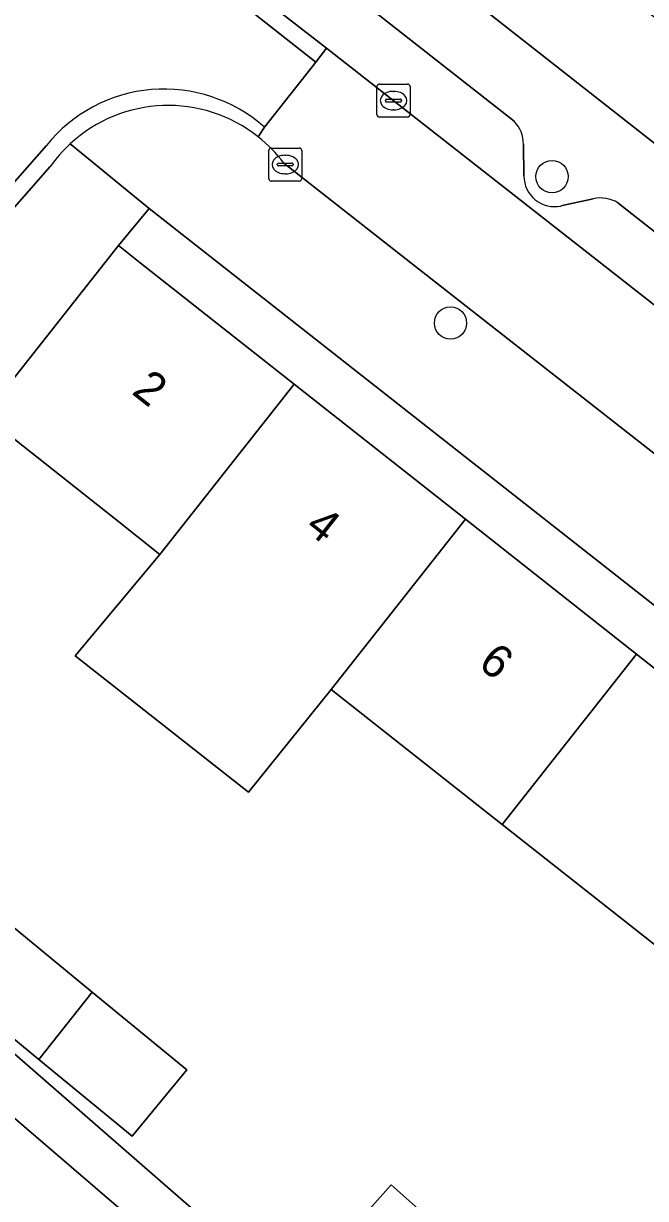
# Model space of a CAD drawing. Extents: x 162803 to 163818, y 381639 to 382475.
# Drawn here: x 162925.14 to 162943.96, y 381971.66 to 382007.24 of the extents above; entities that cross this region are included whole.
import ezdxf

# ---------------------------------------------------------------- set-up
doc = ezdxf.new("R2010")
doc.units = 0
for name, color, linetype in [('IMGEO_Boom', 7, 'Continuous'), ('IMGEO_Erf', 7, 'Continuous'), ('IMGEO_Kolk', 7, 'Continuous'), ('IMGEO_Pand', 7, 'Continuous'), ('IMGEO_Pand_nummerreeks', 7, 'Continuous'), ('IMGEO_Parkeervlak_open', 7, 'Continuous'), ('IMGEO_Rijbaan_lokaal_open', 7, 'Continuous'), ('IMGEO_Voetpad_halfverhard', 7, 'Continuous'), ('IMGEO_Voetpad_open', 7, 'Continuous')]:
    doc.layers.add(name, color=color, linetype=linetype)

msp = doc.modelspace()

# ---------------------------------------------------------------- linework, layer by layer
at = {"layer": 'IMGEO_Boom'}
for centre in [(162941.132, 382002.606), (162938.059, 381998.174)]:
    msp.add_circle(centre, 0.489, dxfattribs=at)
at = {"layer": 'IMGEO_Erf'}
for points in [[(162958.557, 381996.225), (162953.732, 382000), (162949.047, 382003.664), (162944.358, 382007.332), (162939.816, 382010.885), (162937.978, 382008.533), (162948.843, 382000), (162969.071, 381983.988), (162975.634, 381978.836), (162977.594, 381981.333), (162972.907, 381985), (162967.96, 381988.87), (162963.313, 381992.504)], [(162928.941, 382001.641), (162928.012, 382000.52), (162928.671, 382000), (162933.332, 381996.32), (162938.512, 381992.231), (162943.692, 381988.142), (162948.873, 381984.052), (162954.197, 381979.849), (162955.144, 381981.044)], [(162927.211, 381977.914), (162930.078, 381975.555), (162928.425, 381973.547), (162925.599, 381975.873), (162923.138, 381977.898), (162924.791, 381979.906)]]:
    msp.add_lwpolyline(points, close=True, dxfattribs=at)
for points in [[(162920.227, 381980.079), (162932.887, 381969.052), (162934.889, 381971.31), (162935.277, 381970.966), (162936.263, 381972.078), (162938.173, 381970.384), (162937.385, 381969.496), (162940.439, 381966.788), (162938.205, 381964.268), (162940.392, 381962.373), (162950.13, 381974.698), (162944.807, 381978.9), (162939.626, 381982.99), (162934.446, 381987.08), (162931.943, 381983.964), (162926.705, 381988.096), (162929.266, 381991.169), (162927.87, 381992.271), (162923.945, 381995.369)], [(162921.096, 381964.863), (162925.741, 381960.755), (162923.786, 381958.545), (162928.43, 381954.438), (162933.074, 381950.33), (162933.287, 381950.142), (162934.334, 381951.325), (162936.956, 381949.007), (162937.579, 381949.711), (162939.788, 381947.757), (162946.208, 381955.197), (162944.149, 381956.976), (162942.514, 381955.098), (162939.563, 381957.667), (162936.979, 381959.917), (162938.743, 381961.942), (162934.925, 381965.265), (162933.225, 381963.313), (162930.276, 381965.881), (162927.69, 381968.132), (162929.451, 381970.154), (162918.059, 381979.939)]]:
    msp.add_lwpolyline(points, dxfattribs=at)
at = {"layer": 'IMGEO_Kolk'}
for p, q in [((162935.834, 382004.483), (162935.834, 382005.335)), ((162935.909, 382005.409), (162936.761, 382005.409)), ((162936.835, 382005.335), (162936.835, 382004.483)), ((162936.093, 382004.903), (162936.093, 382004.915)), ((162936.136, 382004.952), (162936.534, 382004.952)), ((162936.322, 382005.189), (162936.347, 382005.189)), ((162936.577, 382004.915), (162936.577, 382004.903)), ((162936.531, 382004.866), (162936.133, 382004.866)), ((162936.345, 382004.629), (162936.32, 382004.629)), ((162936.761, 382004.409), (162935.909, 382004.409)), ((162932.634, 382003.473), (162933.486, 382003.473)), ((162932.559, 382002.547), (162932.559, 382003.399)), ((162933.047, 382003.253), (162933.072, 382003.253)), ((162933.56, 382003.399), (162933.56, 382002.547)), ((162932.818, 382002.967), (162932.818, 382002.979)), ((162933.256, 382002.93), (162932.858, 382002.93)), ((162932.861, 382003.016), (162933.259, 382003.016)), ((162933.302, 382002.979), (162933.302, 382002.967)), ((162933.486, 382002.473), (162932.634, 382002.473)), ((162933.07, 382002.693), (162933.045, 382002.693))]:
    msp.add_line(p, q, dxfattribs=at)
for points in [[(162935.834, 382004.483), (162935.834, 382005.335)], [(162935.909, 382005.409), (162936.761, 382005.409)], [(162936.835, 382005.335), (162936.835, 382004.483)], [(162936.761, 382004.409), (162935.909, 382004.409)], [(162932.634, 382003.473), (162933.486, 382003.473)], [(162932.559, 382002.547), (162932.559, 382003.399)], [(162933.56, 382003.399), (162933.56, 382002.547)], [(162933.486, 382002.473), (162932.634, 382002.473)]]:
    msp.add_lwpolyline(points, dxfattribs=at)
for centre, radius, start, end in [((162935.911, 382005.333), 0.0765, 91.552, 178.448), ((162935.911, 382005.333), 0.0765, 91.552, 178.448), ((162936.759, 382005.333), 0.0765, 1.552, 88.448), ((162936.759, 382005.333), 0.0765, 1.552, 88.448), ((162936.133, 382004.912), 0.0403, 85.8775, 175.7526), ((162936.13, 382004.902), 0.0366, 178.938, 274.7102), ((162936.534, 382004.909), 0.043, 264.8664, 352.4533), ((162936.538, 382004.914), 0.0386, 1.7309, 96.639), ((162935.911, 382004.485), 0.0765, 181.552, 268.448), ((162935.911, 382004.485), 0.0765, 181.552, 268.448), ((162936.759, 382004.485), 0.0765, 271.552, 358.448), ((162936.759, 382004.485), 0.0765, 271.552, 358.448), ((162932.636, 382003.397), 0.0765, 91.552, 178.448), ((162932.636, 382003.397), 0.0765, 91.552, 178.448), ((162933.484, 382003.397), 0.0765, 1.552, 88.448), ((162933.484, 382003.397), 0.0765, 1.552, 88.448), ((162932.858, 382002.976), 0.0403, 85.8775, 175.7526), ((162932.855, 382002.966), 0.0366, 178.938, 274.7102), ((162933.259, 382002.973), 0.043, 264.8664, 352.4533), ((162933.263, 382002.978), 0.0386, 1.7309, 96.639), ((162932.636, 382002.549), 0.0765, 181.552, 268.448), ((162932.636, 382002.549), 0.0765, 181.552, 268.448), ((162933.484, 382002.549), 0.0765, 271.552, 358.448), ((162933.484, 382002.549), 0.0765, 271.552, 358.448)]:
    msp.add_arc(centre, radius, start, end, dxfattribs=at)
for centre, major_axis, ratio, start_param, end_param in [((162936.321, 382004.909), (-0.387, 0.002), 0.722429, 4.712389, 7.853982), ((162936.346, 382004.909), (-0.39, 0.002), 0.717154, 1.570796, 4.712389), ((162933.046, 382002.973), (-0.387, 0.002), 0.722429, 4.712389, 7.853982), ((162933.071, 382002.973), (-0.39, 0.002), 0.717154, 1.570796, 4.712389)]:
    msp.add_ellipse(centre, major_axis=major_axis, ratio=ratio, start_param=start_param, end_param=end_param, dxfattribs=at)
at = {"layer": 'IMGEO_Pand'}
for points in [[(162929.266, 381991.169), (162933.332, 381996.32), (162928.671, 382000), (162928.012, 382000.52), (162927.601, 382000), (162923.945, 381995.369), (162927.87, 381992.271)], [(162926.705, 381988.096), (162931.943, 381983.964), (162934.446, 381987.08), (162938.512, 381992.231), (162933.332, 381996.32), (162929.266, 381991.169)], [(162938.512, 381992.231), (162934.446, 381987.08), (162939.626, 381982.99), (162943.692, 381988.142)], [(162939.626, 381982.99), (162944.807, 381978.9), (162948.873, 381984.052), (162943.692, 381988.142)], [(162927.211, 381977.914), (162924.791, 381979.906), (162923.138, 381977.898), (162925.599, 381975.873)], [(162927.211, 381977.914), (162925.599, 381975.873), (162928.425, 381973.547), (162930.078, 381975.555)], [(162938.173, 381970.384), (162936.263, 381972.078), (162935.277, 381970.966), (162934.889, 381971.31), (162932.887, 381969.052), (162932.624, 381968.756), (162935.082, 381966.577), (162937.385, 381969.496)]]:
    msp.add_lwpolyline(points, close=True, dxfattribs=at)
at = {"layer": 'IMGEO_Parkeervlak_open'}
for points in [[(162916.457, 382020.33), (162920.977, 382016.827), (162934.305, 382006.499), (162942.597, 382000), (162953.262, 381991.64), (162955.442, 381989.931), (162973.286, 381975.945), (163000, 381955.072), (163016.211, 381942.406), (163018.389, 381940.704), (163067.037, 381902.692)], [(162939.983, 382004.281), (162929.241, 382012.721)], [(162940.282, 382002.624), (162940.266, 382003.579)], [(162942.379, 382001.938), (162941.398, 382001.717)], [(162947.073, 381998.709), (162945.434, 382000), (162943.127, 382001.817)]]:
    msp.add_lwpolyline(points, dxfattribs=at)
for centre, radius, start, end in [((162939.284, 382003.591), 0.982, 359.2878, 44.6243), ((162941.21, 382002.625), 0.928, 180.0714, 281.7255), ((162942.593, 382000.891), 1.069, 60.057, 101.5653)]:
    msp.add_arc(centre, radius, start, end, dxfattribs=at)
at = {"layer": 'IMGEO_Rijbaan_lokaal_open'}
msp.add_lwpolyline([(162920.977, 382016.827), (162920.73, 382016.511), (162933.979, 382006.075), (162934.305, 382006.499)], close=True, dxfattribs=at)
for points in [[(162932.428, 382004.104), (162933.979, 382006.075), (162920.73, 382016.511), (162918.155, 382013.213)], [(162934.305, 382006.499), (162933.979, 382006.075), (162932.428, 382004.104), (162932.236, 382003.813)], [(162933.017, 382003.009), (162936.855, 382000), (162951.066, 381988.858), (162953.262, 381991.64), (162942.597, 382000), (162934.305, 382006.499)], [(162932.236, 382003.813), (162932.428, 382004.104)], [(162919.605, 382003.232), (162923.118, 382000.469), (162925.834, 382003.549)], [(162925.834, 382003.549), (162923.118, 382000.469), (162923.499, 382000.134), (162925.945, 382002.91)]]:
    msp.add_lwpolyline(points, dxfattribs=at)
for centre, radius, start, end in [((162929.394, 382000.698), 4.561, 48.3117, 141.3105), ((162929.394, 382000.698), 4.561, 48.3117, 141.3105), ((162929.517, 382000.389), 4.372, 51.5433, 132.7853), ((162929.485, 382000.359), 4.416, 36.8769, 51.4603), ((162929.502, 382000.405), 4.35, 132.7823, 144.8458)]:
    msp.add_arc(centre, radius, start, end, dxfattribs=at)
at = {"layer": 'IMGEO_Voetpad_halfverhard'}
for points in [[(162984.705, 381927.78), (162979.07, 381932.405), (162978.881, 381932.165), (162976.095, 381934.364), (162976.326, 381934.656), (162965.807, 381943.289), (162957.383, 381950.368), (162950.875, 381955.837), (162943.089, 381962.277), (162950.309, 381971.597), (162951.314, 381972.87), (162954.411, 381976.794), (162956.756, 381979.777), (162955.144, 381981.044), (162954.197, 381979.849), (162951.099, 381975.925), (162950.13, 381974.698), (162940.392, 381962.373), (162938.205, 381964.268), (162937.976, 381964.01), (162935.082, 381966.577), (162932.624, 381968.756), (162932.887, 381969.052), (162920.227, 381980.079)], [(162918.059, 381979.939), (162929.451, 381970.154)]]:
    msp.add_lwpolyline(points, dxfattribs=at)
at = {"layer": 'IMGEO_Voetpad_open'}
for points in [[(163000, 381959.74), (162977.939, 381977.029), (162975.634, 381978.836), (162969.071, 381983.988), (162948.843, 382000), (162937.978, 382008.533), (162936.637, 382009.587), (162936.523, 382009.676), (162934.177, 382011.519), (162918.865, 382023.545), (162915.402, 382026.137)], [(162929.241, 382012.721), (162939.983, 382004.281)], [(162916.435, 381987.924), (162918.546, 381990.324), (162923.377, 381995.818), (162923.945, 381995.369), (162927.601, 382000), (162928.012, 382000.52), (162928.941, 382001.641), (162926.547, 382003.598)], [(162926.547, 382003.598), (162928.941, 382001.641), (162955.144, 381981.044), (162956.756, 381979.777), (162998.706, 381946.802), (162999.395, 381946.261), (163001.097, 381944.923), (163048.763, 381907.455), (163050.243, 381906.292), (163055.361, 381902.269), (163054.928, 381901.596), (163060.268, 381898.298), (163068.177, 381892.47), (163068.653, 381891.896), (163070.942, 381894.943), (163069.543, 381896.09), (163067.173, 381897.988), (163058.977, 381904.423), (163054.221, 381908.123)], [(162940.266, 382003.579), (162940.282, 382002.624)], [(162925.945, 382002.91), (162923.499, 382000.134), (162923.381, 382000), (162914.888, 381990.36), (162914.364, 381989.767), (162914.677, 381989.464), (162909.393, 381983.486), (162909.07, 381983.774), (162898.624, 381971.948)], [(162953.337, 381987.077), (162951.066, 381988.858), (162936.855, 382000), (162933.017, 382003.009)], [(162941.398, 382001.717), (162942.379, 382001.938)], [(162943.127, 382001.817), (162945.434, 382000), (162947.073, 381998.709)]]:
    msp.add_lwpolyline(points, dxfattribs=at)
for centre, radius, start, end in [((162929.517, 382000.389), 4.372, 51.5433, 132.7853), ((162939.284, 382003.591), 0.982, 359.2878, 44.6243), ((162929.485, 382000.359), 4.416, 36.8769, 51.4603), ((162929.502, 382000.405), 4.35, 132.7823, 144.8458), ((162941.21, 382002.625), 0.928, 180.0714, 281.7255), ((162942.593, 382000.891), 1.069, 60.057, 101.5653)]:
    msp.add_arc(centre, radius, start, end, dxfattribs=at)

# ---------------------------------------------------------------- texts
at = {"layer": 'IMGEO_Pand_nummerreeks'}
for s, p in [('2', (162928.38, 381996.05)), ('4', (162933.619, 381991.915)), ('6', (162938.857, 381987.78))]:
    msp.add_text(s, height=1, rotation=321.7114, dxfattribs=at).set_placement(p)

doc.saveas('drawing.dxf')
